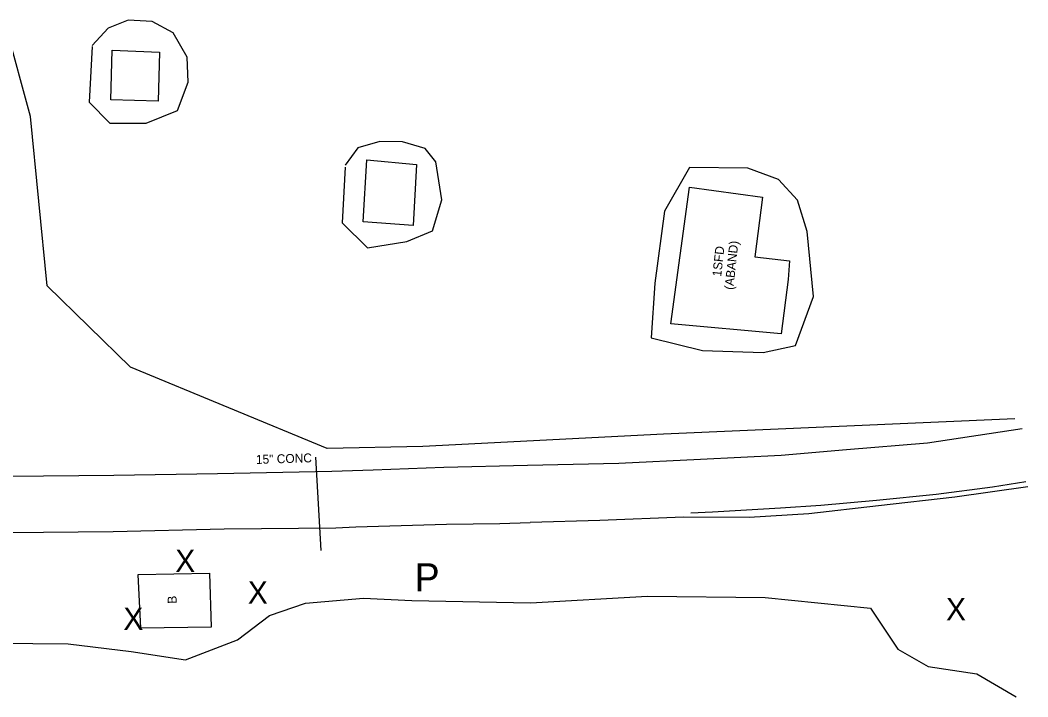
# Model space of a CAD drawing. Extents: x 2030130 to 2036320, y 723205 to 762423.
# Drawn here: x 2032310 to 2032761, y 754319.8 to 754622.7 of the extents above; entities that cross this region are included whole.
import ezdxf

# ---------------------------------------------------------------- set-up
doc = ezdxf.new("R2010")
doc.units = 0
for name, color, linetype in [('Draft_Station Labels Major', 7, 'Continuous'), ('Draft_Station Tics Major', 7, 'Continuous'), ('Draft_Station Tics Minor', 7, 'Continuous'), ('Exist Terrain Model Ground Surface', 7, 'Continuous'), ('Old_Level_26', 7, 'Continuous'), ('Old_Level_28', 7, 'Continuous'), ('Prop Horizontal Alignment Ramp', 7, 'Continuous')]:
    doc.layers.add(name, color=color, linetype=linetype)

msp = doc.modelspace()

# ---------------------------------------------------------------- linework, layer by layer
at = {"layer": 'Draft_Station Labels Major'}
for p, q in [((2032351.64, 754393.89), (2032401.34, 754394.98)), ((2032401.34, 754394.98), (2032451.24, 754395.54))]:
    msp.add_line(p, q, dxfattribs=at)
for points in [[(2032537.02, 754423.46), (2032577.93, 754424.46), (2032614.42, 754426.15), (2032650.53, 754427.94), (2032679.77, 754430.51), (2032716.06, 754433.58), (2032758.38, 754439.86)], [(2031811.89, 754413.13), (2031861.33, 754414.38), (2031909.16, 754415.12), (2031958.06, 754415.73), (2032007.08, 754416.04), (2032055.76, 754416.25), (2032108.13, 754416.62), (2032157.75, 754417.06), (2032207.7, 754417.33), (2032257.5, 754418.05), (2032304.72, 754418.6), (2032351.94, 754419.11), (2032398.25, 754419.75), (2032449.52, 754420.76), (2032467.91, 754421.36), (2032499.63, 754422.6), (2032537.02, 754423.46)], [(2032760.97, 754413.81), (2032728.31, 754409.25), (2032694.18, 754405.25), (2032662.9, 754401.7), (2032636.17, 754400.06), (2032606.81, 754400.2), (2032569.41, 754398.69), (2032538.19, 754397.82)], [(2032760.02, 754416.07), (2032745.17, 754413.73), (2032719.89, 754410.44), (2032693.18, 754407.66), (2032668.25, 754405.42), (2032650.26, 754404.27), (2032619.85, 754402.55), (2032610.12, 754402.09)], [(2032206.33, 754392.27), (2032256.13, 754392.71), (2032304.69, 754393.4), (2032351.64, 754393.89)], [(2032451.24, 754395.54), (2032460.16, 754395.88), (2032500.74, 754397.11), (2032524.62, 754397.44), (2032538.19, 754397.82)]]:
    msp.add_lwpolyline(points, dxfattribs=at)
at = {"layer": 'Draft_Station Tics Major'}
msp.add_line((2032166.83, 754345.57), (2032331.51, 754343.51), dxfattribs=at)
for points in [[(2032755.19, 754444.24), (2032597.86, 754437.37), (2032490.25, 754431.93), (2032447.38, 754430.94), (2032359.37, 754467.43), (2032322.05, 754503.84), (2032314.64, 754579.61), (2032303.77, 754619.52)], [(2032342.16, 754610.94), (2032340.87, 754585.99), (2032350.11, 754576.56), (2032366.31, 754576.68), (2032380.36, 754582.35), (2032385.19, 754594.97), (2032384.7, 754606.21), (2032378.49, 754617.01), (2032369.11, 754622.06), (2032358.24, 754622.72), (2032349.32, 754619.2), (2032342.15, 754611.32)], [(2032455.49, 754556.97), (2032454.07, 754531.96), (2032465.42, 754520.82), (2032483.06, 754523.71), (2032494.45, 754528.39), (2032498.7, 754542.34), (2032496.06, 754559.28), (2032491.23, 754565.33), (2032481.1, 754568.28), (2032471, 754568.37), (2032461.12, 754565.6), (2032455.48, 754557.74)], [(2032609.46, 754556.76), (2032598.41, 754537.22), (2032593.96, 754504.97), (2032592.32, 754480.5), (2032615.4, 754474.89), (2032642.47, 754474.01), (2032656.92, 754477.01), (2032665.09, 754499), (2032662.14, 754528.12), (2032657.81, 754542.18), (2032649.34, 754551.44), (2032635.57, 754556.45), (2032609.46, 754556.76)], [(2032331.51, 754343.51), (2032359.6, 754340.14), (2032384.02, 754336.38), (2032407.18, 754345.37), (2032421.56, 754356.18), (2032437.7, 754361.68), (2032463.59, 754364.03), (2032485.33, 754362.9), (2032538.31, 754361.9), (2032590.68, 754364.89), (2032643.47, 754364.26), (2032690.58, 754359.57), (2032702.77, 754341.21), (2032716.38, 754333.34), (2032738.13, 754330.12), (2032755.76, 754319.81)]]:
    msp.add_lwpolyline(points, dxfattribs=at)
at = {"layer": 'Draft_Station Tics Minor'}
msp.add_line((2032442.18, 754427.13), (2032444.47, 754385.36), dxfattribs=at)
at = {"layer": 'Exist Terrain Model Ground Surface'}
for points in [[(2032350.58, 754587.01), (2032351.13, 754609.31), (2032372.29, 754608.37), (2032371.74, 754586.45)], [(2032465.18, 754560.12), (2032487.3, 754558.05), (2032485.85, 754530.78), (2032463.54, 754532.47)], [(2032601.22, 754486.75), (2032609.57, 754547.9), (2032642.14, 754543.46), (2032638.79, 754516.79), (2032654.22, 754515.04), (2032653.73, 754506.67), (2032650.54, 754482.28)], [(2032362.8, 754374.65), (2032394.76, 754375.15), (2032395.38, 754351), (2032363.92, 754350.62)]]:
    msp.add_lwpolyline(points, close=True, dxfattribs=at)

# ---------------------------------------------------------------- texts
at = {"layer": 'Draft_Station Tics Major'}
for p in [(2032379.38, 754375.68), (2032411.86, 754361.53), (2032724.34, 754354.04), (2032356.15, 754349.78)]:
    msp.add_text('X', height=10, dxfattribs=at).set_placement(p)
at = {"layer": 'Old_Level_26'}
msp.add_text('15" CONC', height=4, rotation=1.7158, dxfattribs=at).set_placement((2032415.53, 754424.06))
at = {"layer": 'Old_Level_28'}
for s, rotation, p in [('1SFD', 83.8803, (2032623.72, 754507.77)), ('(ABAND)', 83.8803, (2032629.12, 754501.87)), ('B', 91.5903, (2032380.05, 754361.55))]:
    msp.add_text(s, height=4, rotation=rotation, dxfattribs=at).set_placement(p)
at = {"layer": 'Prop Horizontal Alignment Ramp'}
msp.add_text('P', height=12.5, dxfattribs=at).set_placement((2032486.54, 754367.08))

doc.saveas('drawing.dxf')
